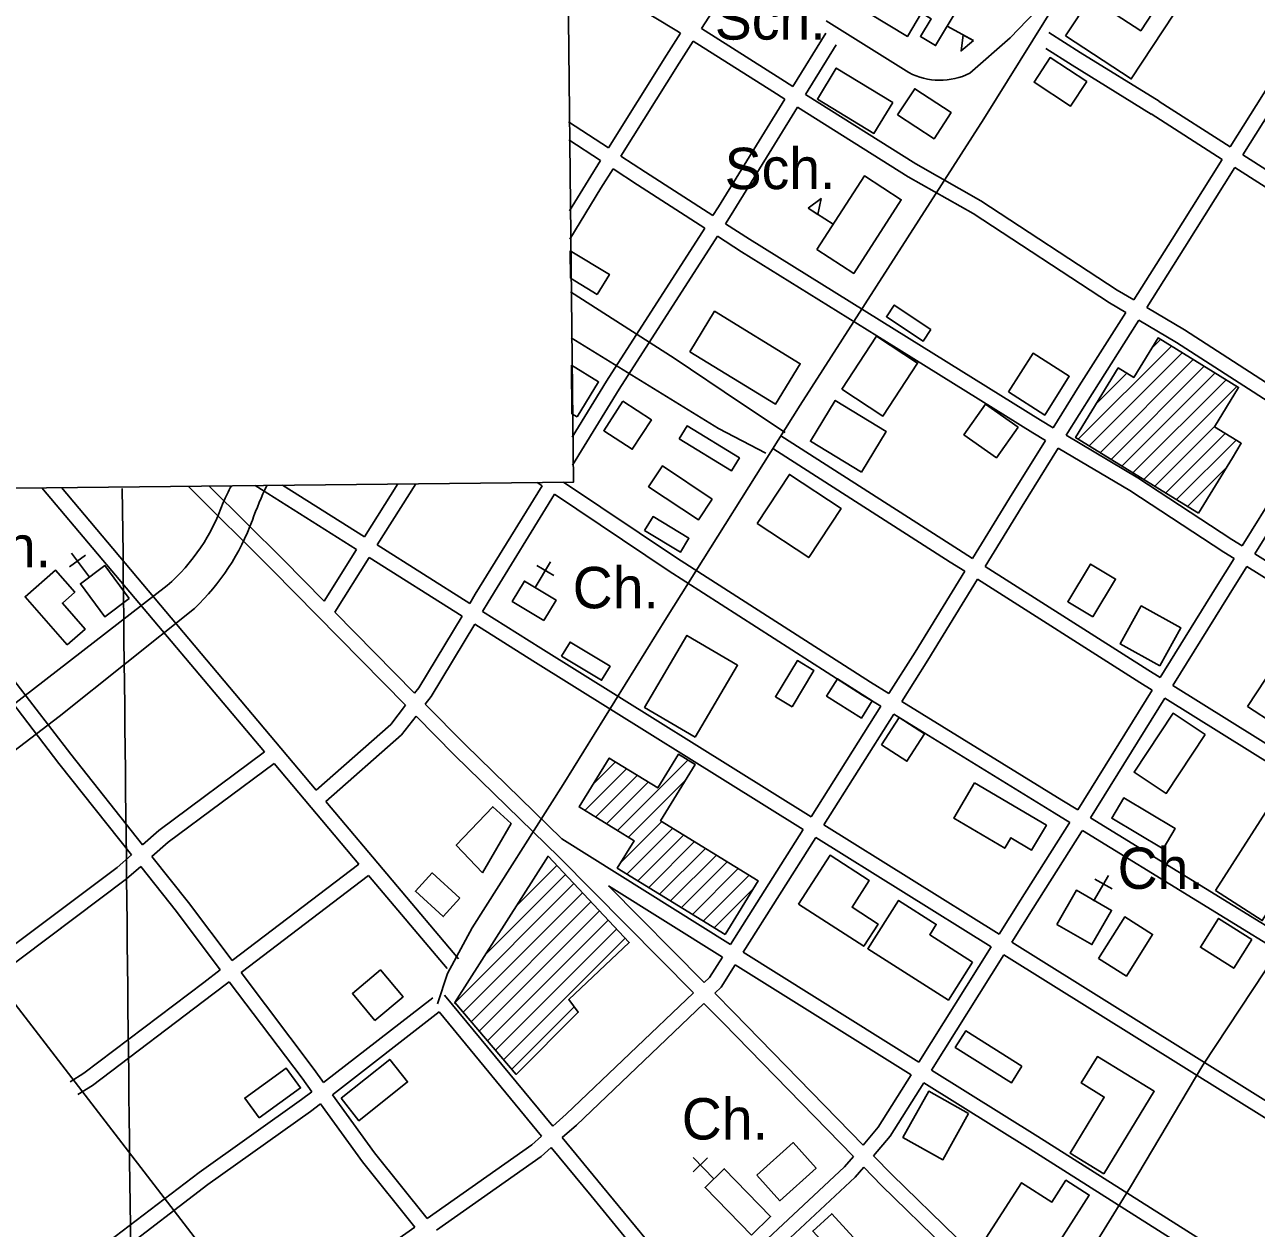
# Model space of a CAD drawing. Extents: x 3651524 to 3689615, y 505651 to 531377.
# Drawn here: x 3676529 to 3678998, y 524706 to 527119 of the extents above; entities that cross this region are included whole.
import ezdxf

# ---------------------------------------------------------------- set-up
doc = ezdxf.new("R2010")
doc.units = 0
for name, color, linetype in [('V-ANNO-SYMB', 7, 'Continuous'), ('V-BLDG-IDEN', 7, 'Continuous'), ('V-BLDG-OTLN', 7, 'Continuous'), ('V-GRID-MAJR', 7, 'Continuous'), ('V-ROAD-CNTR', 7, 'Continuous'), ('V-SITE-OTLN', 7, 'Continuous'), ('V-SITE-OTLN-IDEN', 7, 'Continuous')]:
    doc.layers.add(name, color=color, linetype=linetype)

msp = doc.modelspace()

# ---------------------------------------------------------------- linework, layer by layer
at = {"layer": 'V-ANNO-SYMB'}
msp.add_lwpolyline([(3665232.757, 528916.237), (3677598.144, 529049.331), (3677628.792, 526201.948), (3665263.405, 526068.854)], close=True, dxfattribs=at)
at = {"layer": 'V-BLDG-OTLN'}
for p, q in [((3678377.898, 527116.082), (3678430.44, 527087.11)), ((3678149.477, 526719), (3678099.034, 526751.488)), ((3677621.943, 526665.981), (3677622.562, 526610.965)), ((3678788.105, 526470.958), (3678805.354, 526488.207)), ((3678640.562, 526288.058), (3678827.27, 526474.768)), ((3678662.477, 526274.619), (3678849.186, 526461.328)), ((3677624.526, 526436.398), (3677625.619, 526339.297)), ((3678684.393, 526261.179), (3678871.101, 526447.888)), ((3678706.309, 526247.739), (3678893.017, 526434.449)), ((3678677.57, 526360.422), (3678737.902, 526420.755)), ((3678728.224, 526234.301), (3678914.933, 526421.009)), ((3678750.139, 526220.861), (3678936.849, 526407.57)), ((3678772.055, 526207.421), (3678958.765, 526394.13)), ((3678793.97, 526193.982), (3678914.307, 526314.317)), ((3678815.886, 526180.542), (3678935.143, 526299.798)), ((3678837.802, 526167.102), (3678957.059, 526286.359)), ((3678859.717, 526153.663), (3678937.693, 526231.638)), ((3677667.804, 525596.017), (3677713.059, 525641.272)), ((3677716.976, 525503.767), (3677858.199, 525644.991)), ((3677651.373, 525544.23), (3677734.926, 525627.784)), ((3677673.241, 525530.743), (3677756.793, 525614.296)), ((3677695.108, 525517.255), (3677778.661, 525600.808)), ((3677738.842, 525490.279), (3677854.081, 525605.517)), ((3677723.074, 525439.155), (3677805.964, 525522.045)), ((3677735.968, 525416.694), (3677827.831, 525508.557)), ((3677757.835, 525403.206), (3677849.699, 525495.069)), ((3677779.703, 525389.718), (3677871.566, 525481.581)), ((3677801.57, 525376.23), (3677893.433, 525468.093)), ((3677576.917, 525450.671), (3677578.334, 525452.088)), ((3677823.438, 525362.742), (3677915.301, 525454.605)), ((3677514.992, 525353.39), (3677595.44, 525433.839)), ((3677845.305, 525349.254), (3677937.168, 525441.118)), ((3677867.173, 525335.767), (3677959.036, 525427.63)), ((3677389.741, 525157.431), (3677629.082, 525396.771)), ((3677453.067, 525256.11), (3677612.547, 525415.59)), ((3677889.04, 525322.279), (3677980.903, 525414.142)), ((3677407.419, 525139.753), (3677646.76, 525379.093)), ((3677910.908, 525308.791), (3677989.685, 525387.568)), ((3677423.696, 525120.674), (3677663.867, 525360.844)), ((3677439.973, 525101.596), (3677680.973, 525342.595)), ((3677456.249, 525082.517), (3677698.08, 525324.347)), ((3677472.526, 525063.439), (3677715.186, 525306.098)), ((3677488.803, 525044.36), (3677732.292, 525287.849)), ((3677505.08, 525025.282), (3677630.227, 525150.428))]:
    msp.add_line(p, q, dxfattribs=at)
for points in [[(3678285.369, 527249.812), (3678350.673, 527210.65), (3678345.014, 527201.213), (3678384.01, 527177.829), (3678377.198, 527166.469), (3678399.787, 527152.924), (3678354.505, 527077.406), (3678324.23, 527095.559), (3678345.575, 527131.158), (3678326.389, 527142.662), (3678298.219, 527095.681), (3678220.79, 527142.108)], [(3678614.978, 527096.994), (3678746.859, 527010.336), (3678832.363, 527140.461), (3678801.261, 527160.898), (3678765.799, 527106.931), (3678665.022, 527173.153)], [(3678430.44, 527087.11), (3678405.839, 527066.417), (3678410.21, 527098.265)], [(3678657.529, 527005.417), (3678625.363, 526955.939), (3678552.079, 527003.581), (3678584.245, 527053.059)], [(3678268.887, 526963.398), (3678231.188, 526901.196), (3678117.935, 526969.836), (3678155.634, 527032.038)], [(3678278.583, 526938.425), (3678312.821, 526990.706), (3678385.856, 526942.876), (3678351.618, 526890.595)], [(3678116.799, 526668.262), (3678190.666, 526620.687), (3678285.738, 526768.301), (3678211.872, 526815.876)], [(3678099.034, 526751.488), (3678124.99, 526770.455), (3678118.456, 526738.979)], [(3678345.436, 526508.24), (3678329.733, 526484.576), (3678255.935, 526533.547), (3678271.638, 526557.211)], [(3677862.029, 526463.539), (3677911.759, 526544.657), (3678083.327, 526439.476), (3678033.597, 526358.358)], [(3678166.595, 526388.648), (3678249.109, 526334.716), (3678318.425, 526440.767), (3678235.91, 526494.699)], [(3678881.633, 526140.223), (3678949.564, 526250.995), (3678967.372, 526280.034), (3678913.531, 526313.052), (3678962.025, 526392.131), (3678800.506, 526491.18), (3678752.012, 526412.102), (3678720.946, 526431.154), (3678635.207, 526291.342)], [(3678500.597, 526383.037), (3678549.911, 526460.59), (3678622.716, 526414.295), (3678573.402, 526336.742)], [(3677727.769, 526364.179), (3677689.459, 526305.309), (3677746.76, 526268.02), (3677785.07, 526326.89)], [(3678206.051, 526221.882), (3678255.774, 526303.681), (3678153.501, 526365.851), (3678103.777, 526284.051)], [(3678519.959, 526312.093), (3678476.583, 526250.906), (3678411.268, 526297.209), (3678454.644, 526358.396)], [(3677840.864, 526288.864), (3677856.579, 526314.711), (3677961.539, 526250.897), (3677945.824, 526225.051)], [(3677907.038, 526168.28), (3677879.317, 526126.53), (3677779.212, 526192.997), (3677806.933, 526234.747)], [(3677996.92, 526119.475), (3678100.469, 526051.066), (3678165.311, 526149.217), (3678061.762, 526217.626)], [(3677771.451, 526105.246), (3677788.22, 526133.065), (3677860.166, 526089.696), (3677843.397, 526061.877)], [(3678669.872, 525932.134), (3678619.663, 525962.38), (3678665.215, 526037.997), (3678715.424, 526007.751)], [(3676613.965, 525876.041), (3676529.45, 525972.437), (3676590.397, 526025.872), (3676629.203, 525981.611), (3676604.379, 525959.847), (3676650.088, 525907.711)], [(3676738.477, 525969.014), (3676689.308, 525932.483), (3676640.368, 525998.354), (3676689.538, 526034.885)], [(3678804.038, 525833.837), (3678724.727, 525877.931), (3678767.003, 525953.976), (3678846.315, 525909.882)], [(3677872.76, 525690.849), (3677957.708, 525835.263), (3677856.283, 525894.923), (3677771.335, 525750.508)], [(3677605.08, 525853.321), (3677622.003, 525881.426), (3677702.153, 525833.166), (3677685.23, 525805.061)], [(3678066.962, 525751.886), (3678033.704, 525771.981), (3678077.548, 525844.542), (3678110.806, 525824.447)], [(3678980.168, 525752.277), (3679033.912, 525834.948), (3679144.505, 525763.051), (3679090.761, 525680.381)], [(3678227.611, 525763.588), (3678205.879, 525729.248), (3678136.115, 525773.394), (3678157.847, 525807.735)], [(3678894.872, 525696.616), (3678816.856, 525578.317), (3678752.678, 525620.641), (3678830.694, 525738.939)], [(3678246.46, 525675.54), (3678297.179, 525642.759), (3678332.659, 525697.654), (3678281.94, 525730.435)], [(3677932.775, 525295.303), (3677999.138, 525402.894), (3677803.523, 525523.551), (3677872.853, 525635.952), (3677839.296, 525656.65), (3677797.634, 525589.105), (3677700.497, 525649.02), (3677640.137, 525551.161), (3677750.262, 525483.235), (3677716.592, 525428.645)], [(3678432.94, 525599.557), (3678390.982, 525528.788), (3678493.231, 525468.166), (3678505.71, 525489.214), (3678547.219, 525464.604), (3678576.698, 525514.326)], [(3678915.901, 525383.313), (3679055.461, 525601.416), (3679149.009, 525541.557), (3679009.449, 525323.454)], [(3678811.041, 525467.174), (3678835.176, 525507.851), (3678731.835, 525569.166), (3678707.701, 525528.489)], [(3677446.223, 525418.974), (3677503.806, 525517.71), (3677467.05, 525551.636), (3677393.802, 525474.203)], [(3677391.142, 525158.831), (3677578.027, 525452.415), (3677740.442, 525279.155), (3677619.265, 525165.079), (3677638.218, 525139.747), (3677513.962, 525014.871)], [(3678079.922, 525356.491), (3678143.147, 525454.401), (3678221.763, 525403.635), (3678187.168, 525350.062), (3678239.358, 525316.36), (3678210.73, 525272.024)], [(3677401.281, 525367.927), (3677367.88, 525331.244), (3677312.08, 525382.052), (3677345.481, 525418.735)], [(3678428.861, 525240.122), (3678342.926, 525294.866), (3678356.137, 525315.604), (3678280.338, 525363.891), (3678218.551, 525266.899), (3678380.284, 525163.869)], [(3678681.356, 525247.39), (3678737.272, 525212.212), (3678789.717, 525295.571), (3678733.8, 525330.75)], [(3678988.733, 525285.469), (3678952.158, 525227.731), (3678885.39, 525270.024), (3678921.965, 525327.763)], [(3677230.888, 525123.353), (3677287.113, 525170.62), (3677241.877, 525224.429), (3677185.653, 525177.162)], [(3678527.676, 525031.4), (3678506.653, 524998.052), (3678394.143, 525068.979), (3678415.166, 525102.327)], [(3678691.723, 524815.951), (3678792.891, 524981.062), (3678679.016, 525050.837), (3678646.542, 524997.838), (3678692.841, 524969.469), (3678624.147, 524857.357)], [(3676998.887, 524927.651), (3676969.966, 524967.501), (3677052.768, 525027.595), (3677081.689, 524987.745)], [(3677162.847, 524967.241), (3677198.749, 524922.17), (3677296.369, 524999.932), (3677260.467, 525045.003)], [(3678420.883, 524936.827), (3678369.229, 524844.051), (3678289.289, 524888.559), (3678340.943, 524981.335)], [(3677996.169, 524813.145), (3678042.188, 524761.848), (3678114.985, 524827.155), (3678068.966, 524878.452)], [(3678538.028, 524578.684), (3678662.597, 524773.005), (3678615.836, 524802.981), (3678587.689, 524759.073), (3678527.105, 524797.91), (3678449.654, 524677.091), (3678473.933, 524661.527), (3678462.046, 524642.984), (3678503.114, 524616.657), (3678496.03, 524605.607)], [(3678260.119, 524549.974), (3678307.687, 524593.598), (3678343.798, 524554.223), (3678382.053, 524589.307), (3678316.831, 524660.424), (3678261.767, 524609.924), (3678146.426, 524735.69), (3678108.524, 524700.93), (3678176.502, 524626.807), (3678148.804, 524601.405), (3678198.373, 524547.355), (3678233.215, 524579.31)]]:
    msp.add_lwpolyline(points, close=True, dxfattribs=at)
for points in [[(3677676.606, 526578.491), (3677700.73, 526618.639), (3677621.943, 526665.981)], [(3677622.562, 526610.965), (3677676.606, 526578.491)], [(3677636.171, 526332.826), (3677679.145, 526402.904), (3677624.526, 526436.398)], [(3677625.619, 526339.297), (3677636.171, 526332.826)]]:
    msp.add_lwpolyline(points, dxfattribs=at)
at = {"layer": 'V-GRID-MAJR'}
msp.add_spline([(3676887.017, 511289.795), (3676820.936, 517347.309), (3676754.821, 523407.907), (3676724.48, 526189.234)], degree=3, dxfattribs=at)
at = {"layer": 'V-ROAD-CNTR'}
for points in [[(3678060.934, 527383.268), (3677885.143, 527111.171)], [(3677356.256, 525156.74), (3677376.342, 525217.414), (3677425.897, 525309.014), (3677608.354, 525596.209), (3677814.972, 525930.292), (3678083.445, 526356.334), (3678451.444, 526930.604), (3678669.757, 527282.092), (3678679.163, 527297.25)], [(3677615.479, 527240.473), (3677835.739, 527106.893), (3677843.496, 527101.993)], [(3678640.758, 527235.403), (3678504.326, 527092.928), (3678423.471, 527021.818)], [(3678300.786, 527023.006), (3678134.988, 527126.66)], [(3677843.497, 527101.994), (3677815.263, 527058.291), (3677698.874, 526872.295)], [(3677885.142, 527111.171), (3678044.126, 527010.748), (3678068.497, 526995.385)], [(3678134.454, 527102.228), (3678068.497, 526995.385)], [(3678581.319, 527103.596), (3678644.141, 527063.196), (3678802.597, 526965.585)], [(3677868.863, 527085.972), (3677840.579, 527042.193), (3677723.956, 526855.823)], [(3677868.861, 527085.971), (3678028.116, 526985.378), (3678052.737, 526969.856)], [(3678155.193, 527078.713), (3678093.876, 526979.386)], [(3678575.537, 527071.647), (3678628.159, 527037.806), (3678786.863, 526940.043)], [(3678945.199, 526874.613), (3679063.848, 527063.435)], [(3678970.491, 526858.477), (3679089.25, 527047.473)], [(3678093.876, 526979.386), (3678315.022, 526839.971), (3678445.507, 526766.052), (3678718.905, 526587.277), (3678751.92, 526567.77)], [(3678052.738, 526969.856), (3677919.492, 526754.012), (3677908.232, 526736.465)], [(3678078.117, 526953.858), (3677944.882, 526738.03), (3677933.45, 526720.215)], [(3678078.115, 526953.857), (3678299.62, 526814.217), (3678429.889, 526740.42), (3678703.057, 526561.795), (3678735.881, 526542.401)], [(3678802.797, 526965.46), (3678945.199, 526874.613)], [(3677619.031, 526924.727), (3677698.873, 526872.295)], [(3678786.663, 526940.168), (3678929.237, 526849.212)], [(3677619.438, 526888.57), (3677682.956, 526846.857)], [(3677723.955, 526855.823), (3677773.511, 526823.279), (3677908.232, 526736.465)], [(3678970.491, 526858.479), (3679320.883, 526634.943)], [(3677682.956, 526846.857), (3677657.974, 526806.936), (3677621.044, 526745.892)], [(3677708.038, 526830.386), (3677683.526, 526791.214), (3677621.684, 526688.993)], [(3677708.038, 526830.386), (3677757.151, 526798.131), (3677892.031, 526711.216)], [(3678751.92, 526567.769), (3678828.543, 526688.964), (3678929.238, 526849.211)], [(3678777.76, 526552.502), (3678853.923, 526672.968), (3678954.529, 526833.075)], [(3678954.528, 526833.077), (3679304.765, 526609.641)], [(3677892.031, 526711.216), (3677695.198, 526404.449), (3677626.146, 526292.416)], [(3677933.449, 526720.215), (3677981.61, 526689.18), (3678271.955, 526508.913), (3678564.897, 526326.562), (3678590.62, 526311.314)], [(3677917.249, 526694.966), (3677720.594, 526388.477), (3677626.778, 526236.266)], [(3677917.249, 526694.965), (3677965.572, 526663.826), (3678256.115, 526483.435), (3678549.319, 526300.922), (3678574.768, 526285.836)], [(3677622.873, 526583.336), (3677830.765, 526450.997), (3677963.364, 526361.297), (3678053.239, 526301.853)], [(3679858.252, 526561.813), (3679757.213, 526401.542), (3679387.502, 525817.104), (3679064.55, 525297.246), (3678890.397, 525033.439), (3678745.441, 524789.625), (3678592.005, 524542.013)], [(3678590.62, 526311.312), (3678642.774, 526395.131), (3678735.881, 526542.401)], [(3678777.76, 526552.504), (3678853.457, 526507.78), (3679104.939, 526345.354), (3679128.231, 526329.882)], [(3678616.432, 526296.011), (3678668.188, 526379.191), (3678761.722, 526527.134)], [(3678761.721, 526527.135), (3678837.683, 526482.256), (3679088.501, 526320.258), (3679112.342, 526304.421)], [(3677623.908, 526491.358), (3677919.303, 526309.456), (3678014.255, 526260.074)], [(3678044.703, 526294.668), (3678400.298, 526067.263), (3678428.716, 526049.183)], [(3678428.716, 526049.182), (3678502.667, 526169.959), (3678574.768, 526285.835)], [(3678616.432, 526296.013), (3678760.027, 526210.894), (3678948.27, 526087.312), (3678968.854, 526074.497)], [(3678968.854, 526074.497), (3679112.342, 526304.42)], [(3678994.322, 526058.642), (3679137.341, 526287.814)], [(3678028.541, 526269.394), (3678384.164, 526041.971), (3678413.048, 526023.594)], [(3678454.031, 526033.075), (3678528.195, 526154.201), (3678600.58, 526270.534)], [(3678600.58, 526270.536), (3678744.137, 526185.438), (3678932.108, 526062.036), (3678952.971, 526049.047)], [(3677009.456, 525661.346), (3676563.381, 526190.776)], [(3677113.305, 525584.651), (3676602.257, 526191.195)], [(3676856.33, 526193.929), (3677025.587, 526025.69), (3677291.971, 525754.894)], [(3676898.428, 526194.382), (3677046.855, 526046.848), (3677128.946, 525963.398)], [(3677194.069, 526066.923), (3676990.564, 526195.374)], [(3677210.043, 526092.316), (3677045.826, 526195.969)], [(3677276.808, 526198.455), (3677210.043, 526092.318)], [(3677312.491, 526198.839), (3677235.411, 526076.305)], [(3677565.877, 526194.633), (3677431.978, 525977.388), (3677420.987, 525959.169)], [(3677555.699, 526201.457), (3677565.876, 526194.633)], [(3677608.715, 526202.027), (3677835.261, 526050.129), (3678224.233, 525800.898), (3678261.12, 525778.192)], [(3675722.583, 526181.726), (3675865.426, 526004.024), (3676185.56, 525580.833), (3676384.252, 525318.191), (3676875.104, 524680.459), (3677127.929, 524351.197), (3677343.152, 524066.738), (3677623.588, 523706.649)], [(3677590.813, 526177.914), (3677457.592, 525961.77), (3677446.362, 525943.154)], [(3677590.812, 526177.913), (3677818.813, 526025.037), (3678208.277, 525775.492), (3678245.084, 525752.834)], [(3677194.069, 526066.924), (3677128.946, 525963.398)], [(3677420.988, 525959.169), (3677235.411, 526076.303)], [(3676324.818, 526041.668), (3676507.093, 525805.393), (3676621.134, 525656.863), (3676765.189, 525475.316)], [(3677219.438, 526050.911), (3677150.564, 525941.422)], [(3677405.488, 525933.476), (3677219.438, 526050.91)], [(3678804.48, 525810.416), (3678917.328, 525991.932), (3678952.971, 526049.047)], [(3678994.322, 526058.642), (3679103.77, 525990.504), (3679462.679, 525766.876), (3679773.154, 525563.188), (3679805.277, 525542.721)], [(3676301.124, 526023.267), (3676483.319, 525787.095), (3676597.484, 525638.403), (3676742.672, 525455.429)], [(3678261.12, 525778.191), (3678313.787, 525861.478), (3678413.048, 526023.593)], [(3678454.031, 526033.077), (3678779.794, 525825.817), (3678804.48, 525810.416)], [(3678829.934, 525794.537), (3678942.792, 525976.07), (3678978.44, 526033.192)], [(3678978.44, 526033.192), (3679087.91, 525965.04), (3679446.517, 525741.6), (3679756.864, 525537.994), (3679788.727, 525517.691)], [(3676814.407, 525994.794), (3676448.889, 525712.371), (3676243.198, 525549.111), (3676160.365, 525505.335)], [(3678286.67, 525762.463), (3678339.259, 525845.628), (3678438.363, 526007.487)], [(3678438.363, 526007.488), (3678763.802, 525800.435), (3678788.642, 525784.939)], [(3676869.406, 525949.218), (3676598.185, 525732.443), (3676449.809, 525619.192), (3676229.074, 525459.91)], [(3677150.564, 525941.423), (3677310.446, 525778.892)], [(3678104.987, 525531.28), (3677563.331, 525869.323), (3677446.362, 525943.153)], [(3677405.488, 525933.476), (3677318.704, 525789.618), (3677310.446, 525778.892)], [(3677430.863, 525917.461), (3677343.514, 525772.666), (3677331.685, 525757.302)], [(3678088.953, 525505.924), (3677547.383, 525843.913), (3677430.863, 525917.46)], [(3678829.934, 525794.537), (3679165.464, 525585.212), (3679353.411, 525466.141), (3679636.185, 525285.174)], [(3678639.617, 525545.233), (3678788.642, 525784.939)], [(3678665.175, 525529.523), (3678814.094, 525769.059)], [(3678814.094, 525769.059), (3679149.496, 525559.814), (3679337.297, 525440.835), (3679620.169, 525259.806)], [(3677291.971, 525754.894), (3677262.399, 525716.484), (3677113.305, 525584.652)], [(3677331.685, 525757.302), (3677411.532, 525676.135), (3677605.369, 525486.921)], [(3678104.985, 525531.279), (3678245.085, 525752.833)], [(3678286.669, 525762.465), (3678607.887, 525564.738), (3678639.617, 525545.234)], [(3677313.21, 525733.305), (3677284.421, 525695.91), (3677132.641, 525561.703)], [(3677313.21, 525733.305), (3677390.358, 525654.879), (3677600.06, 525450.179), (3677869.286, 525178.579)], [(3678130.436, 525515.396), (3678270.635, 525737.106)], [(3678270.634, 525737.107), (3678592.169, 525539.186), (3678623.777, 525519.756)], [(3676765.189, 525475.316), (3676797.46, 525503.82), (3677009.455, 525661.346)], [(3676783.863, 525451.783), (3676816.37, 525480.496), (3677028.821, 525638.361)], [(3677198.896, 525436.506), (3677028.822, 525638.361)], [(3677398.279, 525246.424), (3677132.64, 525561.702)], [(3678482.041, 525295.962), (3678524.727, 525364.107), (3678622.04, 525516.959), (3678623.778, 525519.755)], [(3678665.175, 525529.524), (3679126.277, 525246.083), (3679470.214, 525022.288)], [(3677943.34, 525275.656), (3678088.951, 525505.924)], [(3678482.042, 525295.962), (3678130.438, 525515.396)], [(3678507.491, 525280.078), (3678550.093, 525348.089), (3678647.432, 525500.983), (3678649.336, 525504.045)], [(3678649.335, 525504.046), (3679110.239, 525220.728), (3679454.196, 524996.918)], [(3677943.341, 525275.657), (3677605.369, 525486.921)], [(3677968.779, 525259.754), (3678114.402, 525490.04)], [(3678466.117, 525270.538), (3678114.403, 525490.04)], [(3676451.671, 525233.376), (3676713.919, 525430.031), (3676742.672, 525455.429)], [(3676783.863, 525451.783), (3676856.935, 525359.694), (3676944.789, 525242.983)], [(3676469.669, 525209.374), (3676732.878, 525406.751), (3676761.347, 525431.896)], [(3676761.347, 525431.896), (3676833.197, 525341.346), (3676920.923, 525224.807)], [(3677198.895, 525436.507), (3676944.79, 525242.983)], [(3677218.249, 525413.537), (3676962.833, 525219.016)], [(3677375.337, 525227.095), (3677218.25, 525413.536)], [(3677698.914, 525393.068), (3677891.009, 525199.278)], [(3677927.307, 525250.3), (3677698.914, 525393.067)], [(3678321.32, 525039.385), (3678466.115, 525270.538)], [(3679317.606, 524774.493), (3678507.493, 525280.079)], [(3677891.009, 525199.277), (3677901.154, 525208.944), (3677927.306, 525250.3)], [(3678321.321, 525039.385), (3677968.78, 525259.755)], [(3678346.759, 525023.483), (3678491.565, 525254.654)], [(3679302.06, 524748.832), (3678491.567, 525254.655)], [(3676920.924, 525224.808), (3676887.571, 525199.406), (3676647.65, 525017.44), (3676619.798, 525000.394)], [(3677912.133, 525177.967), (3677924.53, 525189.78), (3677952.745, 525234.399)], [(3678305.395, 525013.961), (3677952.746, 525234.4)], [(3676938.967, 525200.839), (3676905.723, 525175.522), (3676664.586, 524992.634), (3676635.458, 524974.806)], [(3676938.965, 525200.839), (3677084.682, 525007.261), (3677104.192, 524980.233)], [(3676962.832, 525219.016), (3677108.83, 525025.063), (3677127.912, 524998.629)], [(3677370.397, 525174.066), (3677587.251, 524911.407)], [(3677587.251, 524911.407), (3677614.299, 524935.606), (3677869.287, 525178.579)], [(3677912.133, 525177.969), (3677950.443, 525139.321), (3678209.33, 524873.395)], [(3677127.911, 524998.628), (3677347.063, 525168.593)], [(3677606.367, 524888.255), (3677634.653, 524913.562), (3677890.411, 525157.268)], [(3677890.41, 525157.269), (3677929.041, 525118.297), (3678189.791, 524850.459)], [(3677145.481, 524974.289), (3677359.434, 525140.223)], [(3677359.434, 525140.223), (3677564.876, 524891.389)], [(3679156.992, 524512.081), (3678559.891, 524890.257), (3678346.76, 525023.484)], [(3678209.33, 524873.395), (3678239.608, 524908.939), (3678305.394, 525013.961)], [(3678230.348, 524851.806), (3678263.868, 524891.155), (3678330.833, 524998.06)], [(3679140.83, 524486.807), (3678543.915, 524864.865), (3678330.834, 524998.06)], [(3676423.578, 524468.477), (3676696.427, 524679.35), (3676878.427, 524818.31), (3677083.84, 524964.448), (3677104.192, 524980.232)], [(3677145.482, 524974.291), (3677229.647, 524857.697), (3677335.675, 524726.371)], [(3676439.664, 524442.994), (3676714.703, 524655.56), (3676896.231, 524794.158), (3677101.736, 524940.362), (3677121.762, 524955.893)], [(3677121.761, 524955.895), (3677205.797, 524839.481), (3677311.084, 524709.073)], [(3677335.674, 524726.37), (3677545.035, 524873.637), (3677564.876, 524891.389)], [(3677606.367, 524888.255), (3677687.183, 524790.37), (3677863.582, 524576.615), (3677879.319, 524558.865)], [(3677354.561, 524702.977), (3677563.731, 524850.109), (3677583.992, 524868.237)], [(3677583.992, 524868.237), (3677664.047, 524771.272), (3677736.379, 524683.622)], [(3677879.32, 524558.865), (3677894.657, 524570.667), (3678172.005, 524829.582), (3678189.791, 524850.459)], [(3678230.348, 524851.806), (3678267.379, 524813.767), (3678525.411, 524562.317), (3678736.461, 524344.789)], [(3678063.444, 524687.196), (3678193.731, 524808.822), (3678210.808, 524828.869)], [(3678210.808, 524828.869), (3678246.159, 524792.557), (3678504.173, 524541.125), (3678761.055, 524276.358), (3678905.042, 524127.193)], [(3676592.701, 524203.749), (3677311.084, 524709.072)]]:
    msp.add_lwpolyline(points, dxfattribs=at)
for centre, radius, start, end in [((3678363.303, 527143.704), 135.928, 242.61763, 296.272763), ((3678497.44, 525418.381), 1737.579, 153.456619, 154.686361), ((3677626.657, 525897.979), 680.778, 154.073249, 160.455965), ((3676559.503, 526287.203), 387.917, 311.079931, 341.062103), ((3676545.349, 526287.805), 468.673, 313.743906, 339.771698)]:
    msp.add_arc(centre, radius, start, end, dxfattribs=at)
at = {"layer": 'V-SITE-OTLN'}
for p, q in [((3676658.618, 526011.913), (3676622.837, 526060.076)), ((3676650.818, 526055.949), (3676618.709, 526032.095)), ((3677552.04, 525990.788), (3677582.74, 526042.339)), ((3677589.69, 526014.922), (3677555.323, 526035.389)), ((3678671.308, 525361.952), (3678701.182, 525413.986)), ((3678708.569, 525386.683), (3678673.88, 525406.599)), ((3677897.187, 524847.738), (3677868.457, 524819.906)), ((3677910.653, 524805.092), (3677868.906, 524848.187))]:
    msp.add_line(p, q, dxfattribs=at)
for points in [[(3677569.717, 525925.114), (3677593.961, 525965.822), (3677530.361, 526003.699), (3677506.117, 525962.991)], [(3678597.747, 525315.558), (3678637.069, 525384.048), (3678707.432, 525343.65), (3678668.11, 525275.16)], [(3677985.358, 524692.482), (3678023.969, 524729.885), (3677931.125, 524825.725), (3677892.514, 524788.322)]]:
    msp.add_lwpolyline(points, close=True, dxfattribs=at)

# ---------------------------------------------------------------- texts
at = {"layer": 'V-BLDG-IDEN'}
for p in [(3677912.128, 527089.204), (3677931.886, 526789.483)]:
    msp.add_text('Sch.', height=82.9998, dxfattribs=at).set_placement(p)
at = {"layer": 'V-SITE-OTLN-IDEN'}
for p in [(3676408.951, 526031.664), (3677627.278, 525949.294), (3678719.528, 525386.835), (3677845.862, 524884.458)]:
    msp.add_text('Ch.', height=82.9998, dxfattribs=at).set_placement(p)

doc.saveas('drawing.dxf')
